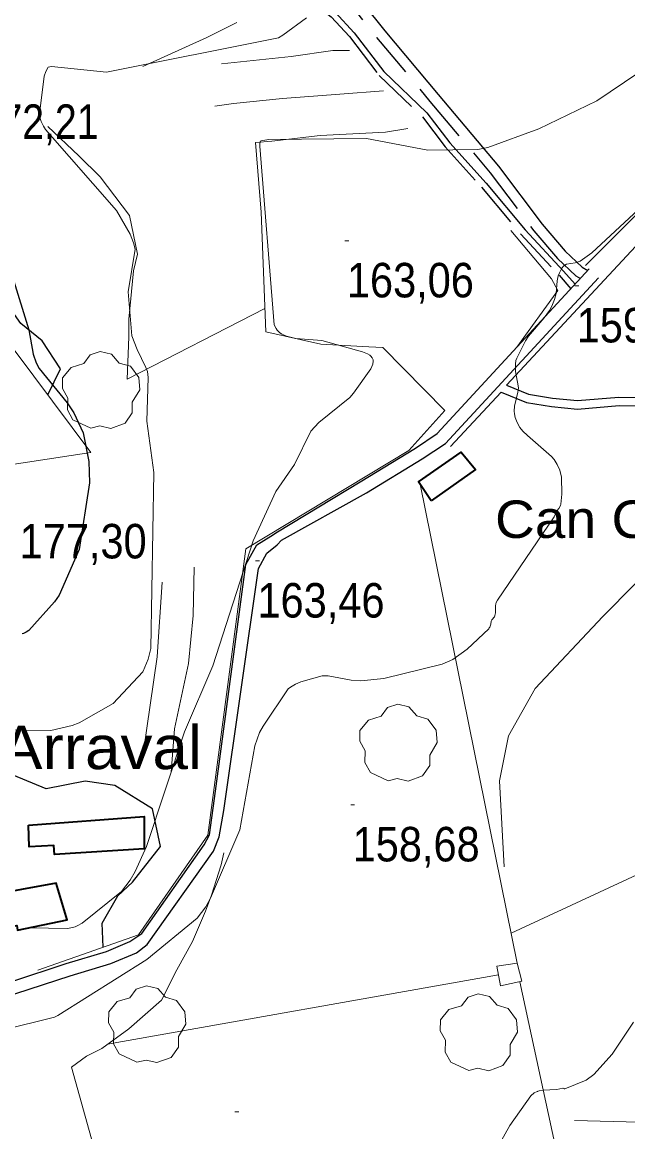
# Model space of a CAD drawing. Extents: x 480269 to 484877, y 4383588 to 4386804.
# Drawn here: x 480747.1 to 480900.7, y 4385794.6 to 4386076.1 of the extents above; entities that cross this region are included whole.
import ezdxf
from ezdxf.enums import TextEntityAlignment as Align

# ---------------------------------------------------------------- set-up
doc = ezdxf.new("R2010")
doc.units = 0
doc.header["$LTSCALE"] = 3.8
doc.linetypes.add('LONG_DASHED', pattern=[7.5, 6, -1.5])
doc.linetypes.add('MEDIUM_DASHED', pattern=[4.5, 3, -1.5])
for name, color, linetype, lineweight in [('25', 7, 'LONG_DASHED', 25), ('29', 7, 'Continuous', 13), ('36', 7, 'Continuous', 25), ('38', 7, 'Continuous', 25), ('47', 7, 'Continuous', 35), ('51', 7, 'Continuous', 13), ('7', 7, 'Continuous', 13), ('8', 7, 'Continuous', 25), ('9', 7, 'Continuous', 13)]:
    doc.layers.add(name, color=color, linetype=linetype, lineweight=lineweight)
doc.layers.add('5', color=7, linetype='Continuous')

msp = doc.modelspace()

# ---------------------------------------------------------------- linework, layer by layer
at = {"layer": '25'}
for points in [[(480753.57, 4385981.59), (480756.82, 4385988.14), (480752.14, 4385995.26), (480746.77, 4385999.66), (480741.9, 4386006.49), (480737.13, 4386016.38), (480728.06, 4386028.92), (480717.7, 4386041.37), (480712.37, 4386047.17), (480701.7, 4386060.17), (480696.68, 4386070.44)], [(480767.61, 4385841.45), (480767.42, 4385847.58), (480771.36, 4385854.49), (480775.03, 4385857.97), (480782.21, 4385867), (480780.15, 4385876.58), (480770.59, 4385882.49), (480763.05, 4385883.56), (480753.17, 4385881.59), (480744.81, 4385885.08), (480735, 4385884.7)]]:
    msp.add_lwpolyline(points, dxfattribs=at)
at = {"layer": '29'}
for points in [[(480764.52, 4385973.13), (480759.98, 4385975.25), (480758.57, 4385977.79), (480758.67, 4385980.77), (480757.3, 4385983.18), (480757.34, 4385985.93), (480759.5, 4385988.53), (480762.69, 4385989.53), (480764.34, 4385991.72), (480766.91, 4385992.55), (480769.77, 4385991.9), (480771.72, 4385989.63), (480774.53, 4385988.81), (480776.66, 4385985.96), (480776.9, 4385982.83), (480775.02, 4385979.68), (480775.02, 4385977), (480773.2, 4385974.39), (480769.58, 4385973.05), (480766.81, 4385973.68)], [(480839.93, 4385883.66), (480835.39, 4385885.78), (480833.98, 4385888.32), (480834.08, 4385891.3), (480832.71, 4385893.71), (480832.75, 4385896.46), (480834.91, 4385899.06), (480838.1, 4385900.06), (480839.75, 4385902.25), (480842.32, 4385903.08), (480845.18, 4385902.43), (480847.13, 4385900.16), (480849.94, 4385899.34), (480852.07, 4385896.49), (480852.31, 4385893.36), (480850.43, 4385890.21), (480850.43, 4385887.53), (480848.61, 4385884.92), (480844.99, 4385883.58), (480842.22, 4385884.21)], [(480776.21, 4385812.25), (480771.67, 4385814.37), (480770.26, 4385816.91), (480770.36, 4385819.89), (480768.99, 4385822.3), (480769.03, 4385825.05), (480771.19, 4385827.65), (480774.38, 4385828.65), (480776.03, 4385830.84), (480778.6, 4385831.67), (480781.46, 4385831.02), (480783.41, 4385828.75), (480786.22, 4385827.93), (480788.35, 4385825.08), (480788.59, 4385821.95), (480786.71, 4385818.8), (480786.71, 4385816.12), (480784.89, 4385813.51), (480781.27, 4385812.17), (480778.5, 4385812.8)], [(480860.33, 4385810.21), (480855.79, 4385812.33), (480854.38, 4385814.87), (480854.48, 4385817.85), (480853.11, 4385820.26), (480853.15, 4385823.01), (480855.31, 4385825.61), (480858.5, 4385826.61), (480860.15, 4385828.8), (480862.72, 4385829.63), (480865.58, 4385828.98), (480867.53, 4385826.71), (480870.34, 4385825.89), (480872.47, 4385823.04), (480872.71, 4385819.91), (480870.83, 4385816.76), (480870.83, 4385814.08), (480869.01, 4385811.47), (480865.39, 4385810.13), (480862.62, 4385810.76)]]:
    msp.add_lwpolyline(points, close=True, dxfattribs=at)
at = {"layer": '36'}
for points in [[(480744.48, 4385832.76), (480758.27, 4385837.33), (480768.49, 4385840.35), (480774.41, 4385842.86), (480777.43, 4385844.9), (480793.28, 4385867.45), (480794.56, 4385869.94), (480796.14, 4385881.06), (480803.85, 4385938.54), (480806.57, 4385943.52), (480810.18, 4385945.73), (480811.82, 4385946.82), (480832.78, 4385959.54), (480846.82, 4385968.08), (480852.35, 4385971.74), (480890.89, 4386013.55)], [(480566.54, 4385792.17), (480634.29, 4385804.84), (480677.3, 4385812.85), (480726.72, 4385822.07), (480732.66, 4385823.91), (480735.23, 4385825.7), (480740.41, 4385828.01), (480745.5, 4385829.68), (480759.24, 4385834.23), (480769.59, 4385837.29), (480776.08, 4385840.04), (480778.79, 4385842.18), (480795.64, 4385865.78), (480797.02, 4385869.47), (480798.26, 4385876.17), (480806.98, 4385937.5), (480809.12, 4385941.41), (480811.72, 4385943.55), (480812.85, 4385944.68), (480834.42, 4385956.74), (480848.56, 4385965.34), (480854.48, 4385969.26), (480893.21, 4386011.29)]]:
    msp.add_lwpolyline(points, dxfattribs=at)
at = {"layer": '38', "linetype": 'MEDIUM_DASHED'}
for points in [[(480818.48, 4386133.42), (480814.45, 4386130.12), (480811.18, 4386127.08), (480807.91, 4386123.69), (480805.67, 4386120.83), (480805.23, 4386115.6), (480806.98, 4386111.49), (480808.29, 4386109.33), (480813.89, 4386101.44), (480826.31, 4386085.64), (480836.96, 4386072.23), (480850.5, 4386056.02), (480865.73, 4386037.91), (480876.84, 4386023.18), (480882.83, 4386016.13), (480887.48, 4386011.8), (480888.64, 4386011.11)], [(480787.18, 4386099.51), (480791.27, 4386100.48), (480798.19, 4386101.93), (480802.72, 4386101.8), (480805.69, 4386099.05), (480808.08, 4386094.08), (480809.13, 4386091.74), (480815.12, 4386085.95), (480819.82, 4386081.92), (480825.41, 4386077.51), (480830.11, 4386072.46), (480837.63, 4386062.58), (480848.57, 4386052.08), (480854.38, 4386044.51), (480863.6, 4386034.23), (480873.45, 4386022.4), (480883.24, 4386011.92), (480886.23, 4386008.5)], [(480869.88, 4385984.03), (480875.52, 4385981.72), (480881.59, 4385980.77), (480887.94, 4385980.12), (480898.43, 4385980.97), (480904.9, 4385980.88), (480911.44, 4385979.62), (480915.74, 4385977.72), (480918.54, 4385973.72), (480920.99, 4385968.51)]]:
    msp.add_lwpolyline(points, dxfattribs=at)
at = {"layer": '38'}
for points in [[(480820.2, 4386131.32), (480816.24, 4386128.08), (480813.08, 4386125.15), (480809.96, 4386121.9), (480808.3, 4386119.79), (480807.99, 4386116.04), (480809.4, 4386112.73), (480810.56, 4386110.82), (480816.06, 4386103.07), (480828.44, 4386087.32), (480839.06, 4386073.95), (480852.58, 4386057.77), (480867.85, 4386039.6), (480878.96, 4386024.88), (480884.79, 4386018), (480889.12, 4386013.98), (480890.52, 4386013.15)], [(480786.83, 4386101.01), (480790.94, 4386101.98), (480798.05, 4386103.47), (480803.34, 4386103.32), (480806.94, 4386099.98), (480809.48, 4386094.73), (480810.41, 4386092.64), (480816.16, 4386087.09), (480820.8, 4386083.1), (480826.46, 4386078.65), (480831.29, 4386073.45), (480838.78, 4386063.61), (480849.72, 4386053.11), (480855.57, 4386045.49), (480864.77, 4386035.24), (480874.61, 4386023.42), (480884.38, 4386012.95), (480887.28, 4386009.63)], [(480868.56, 4385982.26), (480874.95, 4385979.66), (480881.32, 4385978.66), (480887.92, 4385977.98), (480898.5, 4385978.84), (480904.68, 4385978.75), (480910.8, 4385977.57), (480914.33, 4385976.01), (480916.69, 4385972.65), (480919.06, 4385967.6)]]:
    msp.add_lwpolyline(points, dxfattribs=at)
at = {"layer": '47'}
for points in [[(480850.81, 4385954.66), (480847.56, 4385959.52), (480858.4, 4385967.01), (480862.03, 4385962.68)], [(480748.67, 4385872.45), (480778.04, 4385874.62), (480778.01, 4385866.38), (480755.27, 4385865), (480755.08, 4385867.29), (480748.89, 4385866.95)], [(480738.06, 4385854.5), (480739.1, 4385845.69), (480745.74, 4385847), (480745.89, 4385845.78), (480758.5, 4385848.42), (480755.7, 4385857.67)]]:
    msp.add_lwpolyline(points, close=True, dxfattribs=at)
at = {"layer": '47', "lineweight": 13}
msp.add_lwpolyline([(480867.49, 4385836.62), (480868.41, 4385831.64), (480873.76, 4385832.8), (480872.62, 4385837.37)], close=True, dxfattribs=at)
at = {"layer": '51'}
for p, q in [((480868.56, 4385982.26), (480855.68, 4385968.47)), ((480872.62, 4385837.37), (480847.98, 4385958.9)), ((480768.77, 4385816.84), (480867.89, 4385834.48)), ((480884.44, 4385781.21), (480873.3, 4385832.7))]:
    msp.add_line(p, q, dxfattribs=at)
for points in [[(480777.72, 4386064.83), (480793.95, 4386072.25), (480801.54, 4386076.06)], [(480797.61, 4386065.51), (480815.32, 4386067.43), (480825.85, 4386068.89), (480830.09, 4386068.97)], [(480732.27, 4385962.01), (480764.52, 4385966.98), (480730.5, 4386012.33), (480697.25, 4386001.05), (480674.97, 4386065.91)], [(480938.84, 4386064.34), (480916.25, 4386040.57), (480889.94, 4386014.35)], [(480838.74, 4386058.72), (480827.67, 4386057.89), (480813.11, 4386056.79), (480800.65, 4386055.5), (480795.94, 4386054.81)], [(480808.63, 4386003.46), (480773.69, 4385985.56), (480774.12, 4385996.3), (480774.18, 4386000.81), (480775.36, 4386013), (480776.34, 4386017.27), (480774.34, 4386027.03), (480766.83, 4386036.85), (480761.43, 4386042.17), (480753.59, 4386049.64)], [(480844.86, 4386049.15), (480839.23, 4386048.18), (480822.62, 4386047.4), (480810.41, 4386045.93), (480806.24, 4386045.6), (480807.68, 4386027.94), (480808.86, 4385997.57), (480822.83, 4385994.42), (480834.96, 4385993.75), (480838.58, 4385993.56), (480854.27, 4385977.63)], [(480872.53, 4385993.63), (480882.93, 4386008.02), (480881.33, 4386011.01), (480871.04, 4386023.29)], [(480924.86, 4385977.09), (480904.93, 4386021.67), (480869.88, 4385984.03)], [(480751.08, 4385835.67), (480776.58, 4385844.59), (480794.14, 4385869.84), (480803.85, 4385942.51), (480845.15, 4385967.47), (480854.27, 4385977.63)], [(480871.09, 4385844.98), (480955.93, 4385884.43), (480935.7, 4385945.33)], [(480910.55, 4385941.73), (480894.35, 4385925.33), (480877.21, 4385907.08), (480870.42, 4385895.08), (480868.13, 4385883.69), (480869.29, 4385861.84)], [(480790.68, 4385937.82), (480790.44, 4385925.64), (480789.24, 4385913.45), (480785.73, 4385896.84), (480784.88, 4385885.86)], [(480777.78, 4385890.61), (480781.33, 4385915.09), (480782.63, 4385934.06)], [(480809.11, 4385613.96), (480800.82, 4385667.81), (480792.16, 4385698.24), (480789.45, 4385708.93), (480785.77, 4385718.23), (480783.71, 4385724.17), (480777.08, 4385748.29), (480759.62, 4385811), (480763.44, 4385813.83), (480767.31, 4385815.79), (480774.14, 4385820.71), (480782.4, 4385828.04), (480786.28, 4385835.7), (480790.32, 4385842.86), (480793.62, 4385850.58), (480795.12, 4385854.68), (480797.54, 4385862.39), (480798.22, 4385865.4)], [(480928.15, 4385836.21), (480926.39, 4385796.44), (480887.11, 4385797.51)]]:
    msp.add_lwpolyline(points, dxfattribs=at)
at = {"layer": '7'}
for p, q in [((480828.93, 4386020.67), (480829.93, 4386020.67)), ((480887.21, 4386009.24), (480888.21, 4386009.24)), ((480806.26, 4385939.45), (480807.26, 4385939.45)), ((480830.4, 4385877.59), (480831.4, 4385877.59)), ((480801.01, 4385799.71), (480802.01, 4385799.71))]:
    msp.add_line(p, q, dxfattribs=at)
at = {"layer": '8'}
msp.add_lwpolyline([(480744.63, 4386011.53), (480748.77, 4385998.04), (480749.9, 4385991.92), (480750.62, 4385989.73), (480751.39, 4385988.28), (480758.52, 4385979.57), (480760.2, 4385977.01), (480762.55, 4385971.93), (480763.96, 4385964.64), (480764.17, 4385959.24), (480761.52, 4385942.37), (480756.47, 4385930.77), (480755.28, 4385929.08), (480748.79, 4385921.78), (480748.08, 4385921.34), (480747.47, 4385921.04), (480747.09, 4385920.92)], dxfattribs=at)
at = {"layer": '9'}
for points in [[(480703.53, 4385896.93), (480754.38, 4385896.47), (480759.8, 4385897.7), (480761.53, 4385898.38), (480770.13, 4385903.26), (480777.7, 4385911.33), (480777.79, 4385911.49), (480779.07, 4385914.51), (480779.73, 4385917.2), (480780.52, 4385961.91), (480778.69, 4385974.93), (480779.04, 4385986), (480778.88, 4385987.46), (480778.46, 4385988.55), (480776.22, 4385993.05), (480774.92, 4385996.51), (480774.01, 4386007.72), (480775.75, 4386018.55), (480775.74, 4386018.56), (480775.74, 4386018.57), (480775.32, 4386020.14), (480774.5, 4386022.31), (480770.98, 4386028.31), (480753, 4386048.89), (480752.51, 4386049.71), (480751.93, 4386050.92), (480751.69, 4386051.67), (480751.61, 4386052.08), (480751.54, 4386052.81), (480751.55, 4386053.56), (480752.65, 4386062.44), (480753.06, 4386063.62), (480753.67, 4386064.69), (480753.7, 4386064.72), (480754.57, 4386064.83), (480768.48, 4386063.44), (480812.1, 4386072.12), (480813.19, 4386072.78), (480819.2, 4386077.24)], [(480823.1, 4385995.38), (480816.48, 4385995.91), (480814.14, 4385996.47), (480813.34, 4385996.78), (480812.95, 4385996.99), (480812.31, 4385997.43), (480811.75, 4385998.01), (480811.46, 4385998.43), (480810.99, 4385999.35), (480807.35, 4386044.68), (480807.33, 4386045.37), (480807.59, 4386046.05), (480809.64, 4386046.35), (480834.41, 4386046.62), (480849.95, 4386043.64), (480862.6, 4386043.79), (480865.2, 4386044.29), (480878.11, 4386049.09), (480892.79, 4386056.15), (480903.22, 4386063.15)], [(480838.84, 4385909.66), (480853.6, 4385913.25), (480856.31, 4385914.47), (480859.92, 4385917.06), (480865.39, 4385922.22), (480865.54, 4385922.43), (480865.67, 4385922.64), (480865.9, 4385923.44), (480866.03, 4385924.16), (480866.09, 4385924.33), (480866.16, 4385924.47), (480866.84, 4385925.27), (480866.91, 4385925.42), (480866.97, 4385925.58), (480867.1, 4385926.3), (480867.14, 4385928.02), (480867.19, 4385928.57), (480867.29, 4385928.9), (480867.63, 4385929.51), (480882, 4385950.67), (480882.49, 4385951.75), (480882.75, 4385952.2), (480883.21, 4385952.73), (480883.59, 4385953.51), (480883.67, 4385953.87), (480883.93, 4385956.41), (480883.89, 4385960.7), (480883.41, 4385962.48), (480882.79, 4385963.88), (480882.01, 4385965.18), (480881.35, 4385965.91), (480875.21, 4385971.26), (480874.01, 4385972.32), (480873.26, 4385973.28), (480872.6, 4385974.52), (480872.13, 4385975.83), (480871.93, 4385976.77), (480871.87, 4385977.47), (480871.96, 4385978.71), (480872.77, 4385982.24), (480872.92, 4385983.31), (480872.88, 4385983.83), (480872.2, 4385987.48), (480872.17, 4385989.4), (480872.3, 4385990.28), (480872.52, 4385990.91), (480874.71, 4385995.3), (480875.47, 4385996.48), (480879.42, 4386001.09), (480880.8, 4386003), (480881.38, 4386004.08), (480882.11, 4386005.79), (480882.49, 4386007.28), (480882.76, 4386010.48), (480883.05, 4386011.74), (480883.36, 4386012.57), (480883.96, 4386013.7), (480884.4, 4386014.26), (480884.66, 4386014.48), (480885.15, 4386014.72), (480887.33, 4386015.09), (480888.59, 4386015.5), (480891.51, 4386017.56), (480919.82, 4386043.88)], [(480748.89, 4385846.41), (480758.66, 4385846.18), (480760.52, 4385846.63), (480761.08, 4385846.88), (480762.28, 4385847.59), (480772.25, 4385855.59), (480774.5, 4385858.45), (480775.73, 4385860.63), (480778.59, 4385867.02), (480788.26, 4385896.05), (480795.42, 4385912.82), (480805.65, 4385944.55), (480811.39, 4385957.09), (480816.17, 4385963.88), (480820.32, 4385972.37), (480822.28, 4385974.59), (480830.16, 4385980.89), (480831.12, 4385981.97), (480835.47, 4385988.18), (480835.98, 4385989.34), (480836.08, 4385990.09), (480836.06, 4385990.44), (480835.86, 4385990.97), (480835.49, 4385991.41), (480835.23, 4385991.63), (480834.65, 4385992.01), (480833.41, 4385992.5), (480823.1, 4385995.38)], [(480729, 4385817.2), (480755.3, 4385823.7), (480756.1, 4385824.09), (480778.67, 4385838.3), (480791.49, 4385848.79), (480793.69, 4385851.73), (480794.86, 4385853.89), (480802.31, 4385871.25), (480806.05, 4385892.57), (480807.3, 4385895.93), (480808.17, 4385897.54), (480814.54, 4385906.98), (480815.13, 4385907.46), (480815.55, 4385907.65), (480816.38, 4385908.14), (480817.73, 4385908.76), (480823.19, 4385910.3), (480824.67, 4385910.3), (480830.48, 4385909.22), (480832.94, 4385909.06), (480838.84, 4385909.66)], [(480867.18, 4385789.89), (480870.75, 4385796.23), (480876.04, 4385803.75), (480876.91, 4385804.51), (480877.66, 4385804.87), (480877.75, 4385804.89), (480877.82, 4385804.89), (480877.84, 4385804.9), (480878.15, 4385805), (480879.1, 4385805.23), (480882.65, 4385805.39), (480884.21, 4385805.69), (480884.25, 4385805.67), (480884.51, 4385805.57), (480884.57, 4385805.56), (480884.66, 4385805.56), (480890.13, 4385807.76), (480892.05, 4385809.16), (480896.69, 4385814.36), (480902.15, 4385822.48)]]:
    msp.add_lwpolyline(points, dxfattribs=at)

# ---------------------------------------------------------------- texts
at = {"layer": '5', "width": 1.1}
for s, height, p in [('Can Costella', 9.5, (480947, 4385945.27)), ("s'Arraval", 11, (480792.71, 4385886.63))]:
    msp.add_text(s, height=height, dxfattribs=at).set_placement(p, align=Align.RIGHT)
at = {"layer": '7'}
for s, width, p in [('172,21', 0.85, (480736.04, 4386046.51)), ('163,06', 0.9, (480829.43, 4386006.3)), ('159,90', 0.9, (480887.71, 4385994.87)), ('177,30', 0.9, (480746.45, 4385940.08)), ('163,46', 0.9, (480806.76, 4385925.08)), ('158,68', 0.9, (480830.9, 4385863.22))]:
    msp.add_text(s, height=8.75, dxfattribs=dict(at, width=width)).set_placement(p)

doc.saveas('drawing.dxf')
